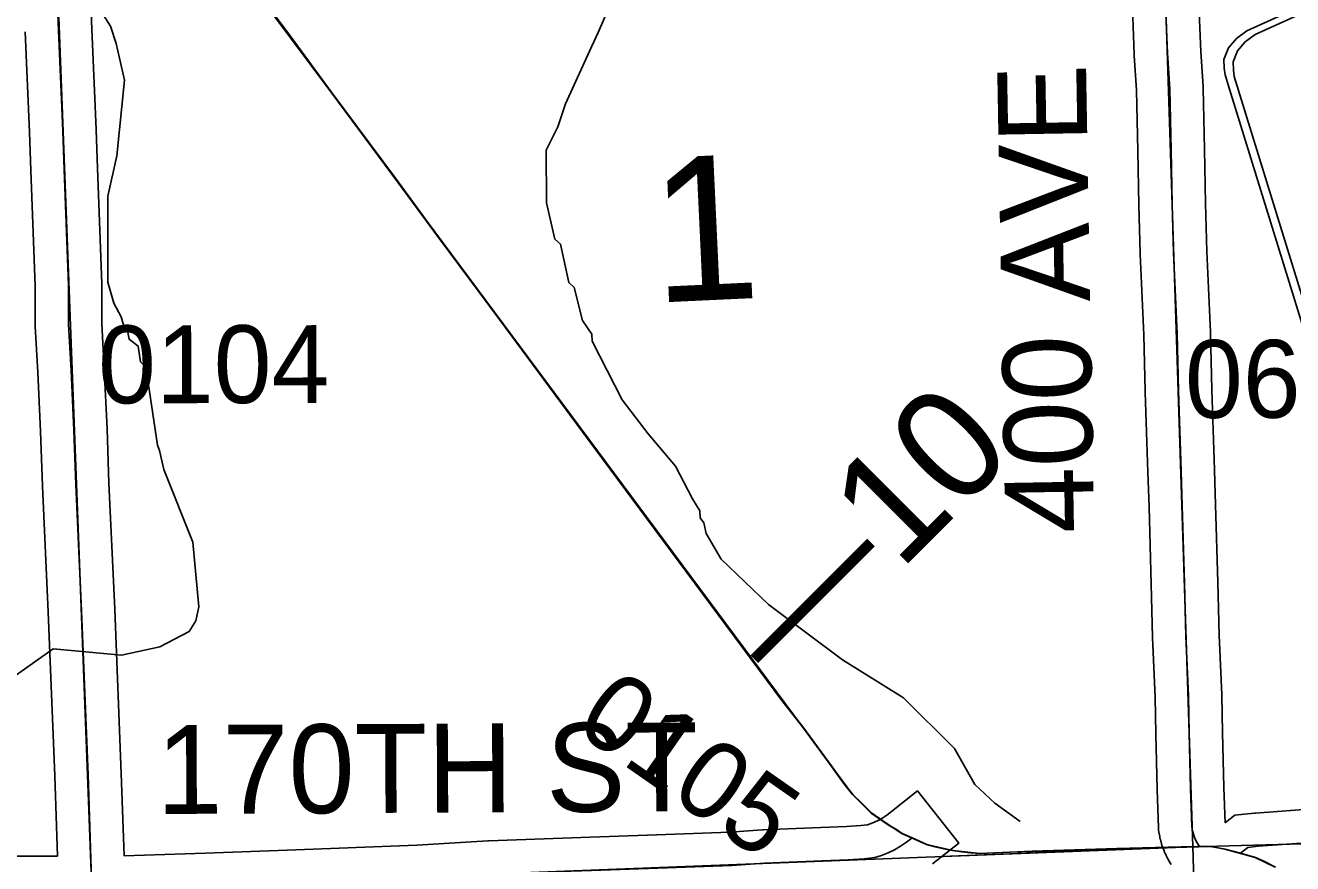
# Model space of a CAD drawing. Extents: x 128.7 to 185.5, y -21.4 to 12.6.
# Drawn here: x 162.971 to 164.112, y -1.683 to -0.929 of the extents above; entities that cross this region are included whole.
import ezdxf

# ---------------------------------------------------------------- set-up
doc = ezdxf.new("R2010")
doc.units = 0
for name, color, linetype in [('tdCoHydroRiver', 7, 'Continuous'), ('tdCoPriCL', 7, 'Continuous'), ('tdCoPrimary', 7, 'Continuous'), ('tdCoPriNonDiv', 7, 'Continuous'), ('tdCoPriNonDivCL', 7, 'Continuous'), ('tdCoSecRdNmbr', 7, 'Continuous'), ('tdCoSecRdTxt', 7, 'Continuous'), ('tdCoSecRteBand', 7, 'Continuous'), ('tdCoSecRteCL', 7, 'Continuous'), ('tdCoSectLine', 7, 'Continuous'), ('tdCoSectLinePart', 7, 'Continuous'), ('tdCoSectNmbr', 7, 'Continuous'), ('tdCoShieldCoRte', 7, 'Continuous'), ('tdCoSurfGravel', 7, 'Continuous'), ('tdCoTwpBndryShd', 7, 'Continuous'), ('tdStHwyPriRefPost1', 7, 'Continuous'), ('tdStHwyPriRefPost5', 7, 'Continuous')]:
    doc.layers.add(name, color=color, linetype=linetype)

msp = doc.modelspace()

# ---------------------------------------------------------------- linework, layer by layer
at = {"layer": 'tdCoHydroRiver'}
for points in [[(163.8668, -1.6453), (163.8441, -1.6287), (163.8261, -1.6121), (163.8075, -1.5796), (163.7616, -1.534), (163.7067, -1.4997), (163.6401, -1.4501), (163.5975, -1.4091), (163.584, -1.3859), (163.5821, -1.3765), (163.5788, -1.3719), (163.5785, -1.3656), (163.5718, -1.3548), (163.5565, -1.3254), (163.5318, -1.2963), (163.5085, -1.2657), (163.4813, -1.213), (163.4811, -1.2067), (163.4727, -1.1944), (163.4653, -1.1647), (163.4604, -1.1601), (163.4528, -1.1257), (163.4479, -1.1211), (163.4403, -1.0883), (163.4401, -1.0409), (163.4504, -1.02), (163.4575, -0.9992), (163.4808, -0.9479), (163.4867, -0.935), (163.5012, -0.9013)], [(163.041, -0.9186), (163.0477, -0.9294), (163.053, -0.9449), (163.0605, -0.9778), (163.0536, -1.0459), (163.0455, -1.0825), (163.0453, -1.1599), (163.0507, -1.1786), (163.0575, -1.191), (163.0593, -1.1972), (163.0626, -1.2003), (163.0645, -1.2112), (163.0727, -1.2173), (163.0748, -1.2314), (163.0797, -1.2359), (163.0902, -1.3066), (163.092, -1.3112), (163.0958, -1.3284), (163.1219, -1.3938), (163.1272, -1.452), (163.1245, -1.4647), (163.1186, -1.4744), (163.0923, -1.488), (163.0578, -1.4956), (162.9961, -1.49), (162.9392, -1.53)]]:
    msp.add_lwpolyline(points, dxfattribs=at)
at = {"layer": 'tdCoPriCL'}
msp.add_lwpolyline([(164.0962, -1.6863), (164.0858, -1.6809), (164.0782, -1.6777), (164.0646, -1.6739), (164.0511, -1.6701), (164.0382, -1.6678), (164.0278, -1.6679), (164.0116, -1.6681), (163.9537, -1.6696), (163.8777, -1.6721), (163.8572, -1.6728), (163.8304, -1.674), (163.8222, -1.6735), (163.8141, -1.6726), (163.8061, -1.6715), (163.7981, -1.6699), (163.7902, -1.6681), (163.7823, -1.6659), (163.769, -1.66), (163.7601, -1.656), (163.7551, -1.6525), (163.7487, -1.6488), (163.7327, -1.6377), (163.7238, -1.6289), (163.7157, -1.621), (163.7085, -1.6121), (163.7032, -1.6043), (163.6708, -1.5601), (163.6521, -1.5363), (163.5244, -1.3642), (163.3979, -1.1935), (163.247, -0.9896), (163.2068, -0.9346), (163.153, -0.8636)], dxfattribs=at)
at = {"layer": 'tdCoPrimary'}
msp.add_line((163.7694, -1.66), (163.7694, -1.66), dxfattribs=at)
msp.add_line((163.7694, -1.66), (163.7694, -1.66), dxfattribs=at)
for points in [[(163.7694, -1.66), (163.7605, -1.656), (163.7555, -1.6525), (163.7491, -1.6488), (163.7432, -1.6447), (163.7331, -1.6377), (163.7242, -1.6289), (163.7161, -1.621), (163.7089, -1.6121), (163.6976, -1.5961), (163.6712, -1.5601), (163.6525, -1.5363), (163.6293, -1.5045), (163.5729, -1.4285), (163.5248, -1.3642), (163.4782, -1.3013), (163.3983, -1.1935), (163.3435, -1.1195), (163.3043, -1.0663), (163.2473, -0.9896), (163.2072, -0.9346), (163.1534, -0.8636), (163.1383, -0.8426), (163.138, -0.8422)], [(163.7694, -1.66), (163.7605, -1.656), (163.7555, -1.6525), (163.7491, -1.6488), (163.7432, -1.6447), (163.7331, -1.6377), (163.7242, -1.6289), (163.7161, -1.621), (163.7089, -1.6121), (163.6976, -1.5961), (163.6712, -1.5601), (163.6525, -1.5363), (163.6293, -1.5045), (163.5729, -1.4285), (163.5248, -1.3642), (163.4782, -1.3013), (163.3983, -1.1935), (163.3435, -1.1195), (163.3043, -1.0663), (163.2473, -0.9896), (163.2072, -0.9346), (163.1534, -0.8636), (163.1383, -0.8426), (163.138, -0.8422)], [(164.0966, -1.6863), (164.0862, -1.6809), (164.0786, -1.6777), (164.065, -1.6739), (164.0514, -1.6701), (164.0386, -1.6678), (164.0282, -1.6679), (164.0269, -1.6679), (164.012, -1.6681), (163.954, -1.6696), (163.8781, -1.6721), (163.8576, -1.6728), (163.8307, -1.674), (163.8226, -1.6735), (163.8145, -1.6726), (163.8065, -1.6715), (163.7985, -1.6699), (163.7905, -1.6681), (163.7826, -1.6659), (163.7694, -1.66), (163.7605, -1.656), (163.7555, -1.6525), (163.7491, -1.6488), (163.7432, -1.6447), (163.7331, -1.6377), (163.7242, -1.6289), (163.7161, -1.621), (163.7089, -1.6121), (163.6976, -1.5961), (163.6712, -1.5601), (163.6525, -1.5363), (163.6293, -1.5045), (163.5729, -1.4285), (163.5248, -1.3642), (163.4782, -1.3013), (163.3983, -1.1935), (163.3435, -1.1195), (163.3043, -1.0663), (163.2473, -0.9896), (163.2072, -0.9346), (163.1534, -0.8636)], [(163.8781, -1.6721), (163.8576, -1.6728), (163.8307, -1.674), (163.8226, -1.6735), (163.8145, -1.6726), (163.8065, -1.6715), (163.7985, -1.6699), (163.7905, -1.6681), (163.7826, -1.6659), (163.7694, -1.66)], [(163.8781, -1.6721), (163.8576, -1.6728), (163.8307, -1.674), (163.8226, -1.6735), (163.8145, -1.6726), (163.8065, -1.6715), (163.7985, -1.6699), (163.7905, -1.6681), (163.7826, -1.6659), (163.7694, -1.66)], [(164.065, -1.6739), (164.0514, -1.6701), (164.0386, -1.6678), (164.0282, -1.6679), (164.0269, -1.6679), (164.012, -1.6681), (163.954, -1.6696), (163.8781, -1.6721)], [(164.065, -1.6739), (164.0514, -1.6701), (164.0386, -1.6678), (164.0282, -1.6679), (164.0269, -1.6679), (164.012, -1.6681), (163.954, -1.6696), (163.8781, -1.6721)], [(164.0966, -1.6863), (164.0862, -1.6809), (164.0786, -1.6777), (164.065, -1.6739)], [(164.0966, -1.6863), (164.0862, -1.6809), (164.0786, -1.6777), (164.065, -1.6739)]]:
    msp.add_lwpolyline(points, dxfattribs=at)
at = {"layer": 'tdCoPriNonDiv'}
msp.add_lwpolyline([(162.9483, -0.721), (163.0455, -0.7657), (163.0739, -0.7827), (163.0985, -0.8007), (163.119, -0.8207), (163.138, -0.8426), (163.153, -0.8636), (163.247, -0.9896), (163.6708, -1.5601), (163.7157, -1.621), (163.7327, -1.6377), (163.7601, -1.656), (163.7823, -1.6659), (163.8061, -1.6715), (163.8304, -1.674), (163.8572, -1.6728), (164.0382, -1.6678), (164.0511, -1.6701), (164.0782, -1.6777), (164.0962, -1.6863)], dxfattribs=at)
at = {"layer": 'tdCoPriNonDivCL'}
msp.add_lwpolyline([(164.0962, -1.6863), (164.0858, -1.6809), (164.0782, -1.6777), (164.0646, -1.6739), (164.0511, -1.6701), (164.0382, -1.6678), (164.0278, -1.6679), (164.0265, -1.6679), (164.0116, -1.6681), (163.9537, -1.6696), (163.8777, -1.6721), (163.8572, -1.6728), (163.8304, -1.674), (163.8222, -1.6735), (163.8141, -1.6726), (163.8061, -1.6715), (163.7981, -1.6699), (163.7902, -1.6681), (163.7823, -1.6659), (163.769, -1.66), (163.769, -1.66), (163.7601, -1.656), (163.7551, -1.6525), (163.7487, -1.6488), (163.7428, -1.6447), (163.7327, -1.6377), (163.7238, -1.6289), (163.7157, -1.621), (163.7085, -1.6121), (163.7031, -1.6044), (163.6972, -1.5961), (163.6708, -1.5601), (163.6521, -1.5363), (163.629, -1.5045), (163.5725, -1.4285), (163.5244, -1.3642), (163.4778, -1.3013), (163.3979, -1.1935), (163.3431, -1.1195), (163.3039, -1.0663), (163.247, -0.9896), (163.2068, -0.9346), (163.153, -0.8636)], dxfattribs=at)
msp.add_lwpolyline([(164.0962, -1.6863), (164.0858, -1.6809), (164.0782, -1.6777), (164.0646, -1.6739), (164.0511, -1.6701), (164.0382, -1.6678), (164.0278, -1.6679), (164.0265, -1.6679), (164.0116, -1.6681), (163.9537, -1.6696), (163.8777, -1.6721), (163.8572, -1.6728), (163.8304, -1.674), (163.8222, -1.6735), (163.8141, -1.6726), (163.8061, -1.6715), (163.7981, -1.6699), (163.7902, -1.6681), (163.7823, -1.6659), (163.769, -1.66), (163.769, -1.66), (163.7601, -1.656), (163.7551, -1.6525), (163.7487, -1.6488), (163.7428, -1.6447), (163.7327, -1.6377), (163.7238, -1.6289), (163.7157, -1.621), (163.7085, -1.6121), (163.7031, -1.6044), (163.6972, -1.5961), (163.6708, -1.5601), (163.6521, -1.5363), (163.629, -1.5045), (163.5725, -1.4285), (163.5244, -1.3642), (163.4778, -1.3013), (163.3979, -1.1935), (163.3431, -1.1195), (163.3039, -1.0663), (163.247, -0.9896), (163.2068, -0.9346), (163.153, -0.8636)], dxfattribs=at)
at = {"layer": 'tdCoSecRteBand'}
for points in [[(163.026, -0.8083), (163.0309, -0.9319), (163.0348, -1.0223), (163.0349, -1.0224), (163.0349, -1.0226), (163.0361, -1.0571), (163.04, -1.1613), (163.0401, -1.1619), (163.0401, -1.1625), (163.0401, -1.1972), (163.0422, -1.2378), (163.0422, -1.2379), (163.0422, -1.238), (163.0447, -1.2915), (163.0447, -1.2917), (163.0447, -1.2919), (163.0464, -1.3408), (163.0516, -1.4543), (163.0516, -1.4544), (163.0516, -1.4545), (163.0575, -1.602), (163.0575, -1.6021), (163.0575, -1.6021), (163.06, -1.6761), (163.1334, -1.6737), (163.207, -1.6711), (163.3235, -1.6667), (163.3876, -1.6626), (163.388, -1.6626), (163.3884, -1.6626), (163.4797, -1.6595), (163.5396, -1.6573), (163.6055, -1.6548), (163.6347, -1.6529), (163.6351, -1.6529), (163.6355, -1.6528), (163.6873, -1.6508), (163.6873, -1.6508), (163.6873, -1.6508), (163.7103, -1.6498), (163.7233, -1.649), (163.7293, -1.6483), (163.7318, -1.6475), (163.7357, -1.6459), (163.7395, -1.6441), (163.7432, -1.642), (163.7466, -1.6397), (163.7508, -1.6364), (163.7743, -1.6178), (163.8115, -1.6649), (163.7879, -1.6835)], [(164.0027, -1.6839), (164.0007, -1.6806), (163.9999, -1.6793), (163.9992, -1.678), (163.9975, -1.6745), (163.9968, -1.6732), (163.9963, -1.6718), (163.9949, -1.6682), (163.9944, -1.6668), (163.994, -1.6654), (163.993, -1.6616), (163.9926, -1.6602), (163.9924, -1.6587), (163.9917, -1.6549), (163.9914, -1.653), (163.9914, -1.651), (163.9902, -1.6165), (163.9902, -1.6164), (163.9902, -1.6163), (163.9889, -1.5666), (163.9889, -1.5665), (163.9889, -1.5663), (163.9883, -1.5334), (163.986, -1.4798), (163.986, -1.4795), (163.986, -1.4793), (163.9847, -1.4316), (163.9828, -1.3619), (163.9818, -1.3309), (163.9792, -1.2588), (163.9792, -1.2586), (163.9792, -1.2583), (163.9781, -1.2071), (163.9747, -1.1347), (163.9747, -1.1344), (163.9747, -1.134), (163.9737, -1.0905), (163.9737, -1.0904), (163.9737, -1.0904), (163.9726, -1.0415), (163.9726, -1.0415), (163.9726, -1.0415), (163.9715, -0.987), (163.9694, -0.9557), (163.9693, -0.9553), (163.9693, -0.9548), (163.9675, -0.9042)], [(164.0274, -0.9021), (164.0293, -0.9522), (164.0314, -0.9836), (164.0314, -0.9843), (164.0315, -0.985), (164.0326, -1.0402), (164.0337, -1.0891), (164.0347, -1.1323), (164.0381, -1.2047), (164.0381, -1.205), (164.0381, -1.2054), (164.0392, -1.2568), (164.0418, -1.3288), (164.0418, -1.3288), (164.0418, -1.3289), (164.0427, -1.3601), (164.0427, -1.3601), (164.0427, -1.3601), (164.0447, -1.4299), (164.0447, -1.43), (164.0447, -1.43), (164.046, -1.4775), (164.0483, -1.5312), (164.0483, -1.5316), (164.0483, -1.532), (164.0489, -1.5652), (164.0501, -1.6146), (164.0512, -1.6465)], [(162.9164, -1.6766), (162.9889, -1.6765), (162.9889, -1.6765), (162.9889, -1.6765), (163, -1.6765), (162.9976, -1.6043), (162.9917, -1.457), (162.9865, -1.3434), (162.9865, -1.3432), (162.9865, -1.3431), (162.9848, -1.2941), (162.9823, -1.2409), (162.9801, -1.1996), (162.9801, -1.1988), (162.9801, -1.198), (162.9801, -1.163), (162.9761, -1.0593), (162.9761, -1.0593), (162.9761, -1.0592), (162.9749, -1.0248), (162.971, -0.9344)], [(164.0512, -1.6465), (164.0532, -1.645), (164.06, -1.6397), (164.0685, -1.6387), (164.0777, -1.6378), (164.0782, -1.6377), (164.0787, -1.6377), (164.1221, -1.6345), (164.1229, -1.6344), (164.1238, -1.6344), (164.1685, -1.6336), (164.3711, -1.6285), (164.3712, -1.6285), (164.3713, -1.6285), (164.5635, -1.6246), (164.7031, -1.6201), (164.7032, -1.6201), (164.7033, -1.6201), (164.8724, -1.6159)]]:
    msp.add_lwpolyline(points, dxfattribs=at)
at = {"layer": 'tdCoSecRteCL'}
for points in [[(163.0315, -1.7066), (163.0308, -1.6979), (163.0276, -1.6032), (163.0216, -1.4557), (163.0165, -1.342), (163.0147, -1.2929), (163.0123, -1.2394), (163.0101, -1.198), (163.0101, -1.1625), (163.0061, -1.0582), (163.0049, -1.0236), (163.0009, -0.9331), (162.996, -0.8093), (162.9943, -0.7531), (162.9942, -0.7418), (162.994, -0.7169), (162.9932, -0.6989)], [(164.0282, -1.6679), (164.0261, -1.6646), (164.0244, -1.6612), (164.023, -1.6576), (164.022, -1.6538), (164.0213, -1.65), (164.0202, -1.6155), (164.0189, -1.5658), (164.0183, -1.5325), (164.016, -1.4785), (164.0147, -1.4308), (164.0127, -1.361), (164.0118, -1.3298), (164.0092, -1.2577), (164.0081, -1.206), (164.0047, -1.1333), (164.0037, -1.0897), (164.0026, -1.0409), (164.0015, -0.9856), (163.9993, -0.9537), (163.9974, -0.9031)], [(164.065, -1.6739), (164.0718, -1.6686), (164.0809, -1.6676), (164.1243, -1.6644), (164.1692, -1.6636), (164.3719, -1.6585), (164.5643, -1.6546), (164.7041, -1.6501), (164.8733, -1.6459), (165.0199, -1.6408)], [(163.0315, -1.7066), (163.0431, -1.7066), (163.1344, -1.7037), (163.2081, -1.7011), (163.325, -1.6967), (163.3895, -1.6925), (163.4807, -1.6894), (163.5407, -1.6873), (163.6071, -1.6848), (163.6367, -1.6828), (163.6885, -1.6807), (163.7118, -1.6798), (163.7262, -1.6789), (163.7358, -1.6777), (163.7419, -1.6758), (163.7478, -1.6734), (163.7535, -1.6707), (163.7591, -1.6675), (163.7643, -1.6639), (163.7694, -1.66)]]:
    msp.add_lwpolyline(points, dxfattribs=at)
at = {"layer": 'tdCoSectLine'}
for points in [[(163.9902, -0.6705), (164.0221, -1.668)], [(162.9929, -0.6989), (163.0311, -1.7066)], [(164.0221, -1.668), (165.0195, -1.6408)], [(163.0311, -1.7066), (164.0221, -1.668)], [(164.0221, -1.668), (164.0518, -2.6646)]]:
    msp.add_lwpolyline(points, dxfattribs=at)
at = {"layer": 'tdCoSectLinePart'}
msp.add_lwpolyline([(163.796, -1.6768), (163.9952, -1.669)], dxfattribs=at)
at = {"layer": 'tdCoShieldCoRte'}
for points in [[(164.1422, -1.2675), (164.0553, -0.9861), (164.0512, -0.973), (164.0504, -0.9671), (164.0502, -0.9593), (164.0543, -0.9489), (164.0614, -0.9403), (164.0709, -0.9335), (164.2369, -0.8582), (164.2444, -0.8564), (164.2548, -0.8553), (164.2652, -0.8561), (164.2728, -0.8576), (164.4413, -0.927), (164.451, -0.9335), (164.4584, -0.9419), (164.4628, -0.9521), (164.4629, -0.9599), (164.4623, -0.9658), (164.4587, -0.979), (164.3817, -1.2633)], [(164.1479, -1.2611), (164.0634, -0.9872), (164.0595, -0.9747), (164.0587, -0.969), (164.0585, -0.9615), (164.0624, -0.9515), (164.0693, -0.9433), (164.0784, -0.9367), (164.2377, -0.8645), (164.2449, -0.8628), (164.2549, -0.8617), (164.2649, -0.8624), (164.2721, -0.8639), (164.4339, -0.9305), (164.4432, -0.9367), (164.4503, -0.9448), (164.4546, -0.9546), (164.4547, -0.9621), (164.4541, -0.9678), (164.4506, -0.9805), (164.3757, -1.2571)]]:
    msp.add_lwpolyline(points, close=True, dxfattribs=at)
at = {"layer": 'tdCoSurfGravel'}
for points in [[(163.0308, -1.6979), (163.0276, -1.6032), (163.0216, -1.4557), (163.0165, -1.342), (163.0147, -1.2929), (163.0123, -1.2394), (163.0101, -1.198), (163.0101, -1.1625), (163.0061, -1.0582), (163.0049, -1.0236), (163.0009, -0.9331), (162.996, -0.8093), (162.9943, -0.7531), (162.9942, -0.7418)], [(164.0282, -1.6679), (164.0261, -1.6646), (164.0244, -1.6612), (164.023, -1.6576), (164.022, -1.6538), (164.0213, -1.65), (164.0202, -1.6155), (164.0189, -1.5658), (164.0183, -1.5325), (164.016, -1.4785), (164.0147, -1.4308), (164.0127, -1.361), (164.0118, -1.3298), (164.0092, -1.2577), (164.0081, -1.206), (164.0047, -1.1333), (164.0037, -1.0897), (164.0026, -1.0409), (164.0015, -0.9856), (163.9993, -0.9537), (163.9974, -0.9031)], [(164.065, -1.6739), (164.0718, -1.6686), (164.0809, -1.6676), (164.1243, -1.6644), (164.1692, -1.6636), (164.3719, -1.6585), (164.5643, -1.6546), (164.7041, -1.6501), (164.8733, -1.6459)], [(163.6071, -1.6848), (163.6367, -1.6828), (163.6885, -1.6807), (163.7118, -1.6798), (163.7262, -1.6789), (163.7358, -1.6777), (163.7419, -1.6758), (163.7478, -1.6734), (163.7535, -1.6707), (163.7591, -1.6675), (163.7643, -1.6639), (163.7694, -1.66)]]:
    msp.add_lwpolyline(points, dxfattribs=at)
at = {"layer": 'tdCoTwpBndryShd'}
msp.add_lwpolyline([(163.7394, 5.3616), (163.7858, 4.3407), (163.8315, 3.3357), (163.8656, 2.3305), (163.9202, 1.3297), (163.9564, 0.327), (163.9902, -0.6705), (164.0221, -1.668), (164.0518, -2.6646), (164.0817, -3.662), (164.1165, -4.6621), (164.1488, -5.6606), (164.1891, -6.6619), (164.2242, -7.6615), (164.2596, -8.6641), (163.247, -8.6922), (162.2462, -8.7266)], dxfattribs=at)

# ---------------------------------------------------------------- texts
at = {"layer": 'tdCoSecRdNmbr'}
for s, rotation, p in [('0104', 0.1229, (163.0367, -1.2689)), ('0602', 0.1237, (164.0152, -1.282)), ('0105', 325.1231, (163.4639, -1.5626))]:
    msp.add_text(s, height=0.07, rotation=rotation, dxfattribs=at).set_placement(p)
at = {"layer": 'tdCoSecRdTxt'}
for s, rotation, p in [('400 AVE', 91, (163.9334, -1.3852)), ('170TH ST', 0.292, (163.0893, -1.6386))]:
    msp.add_text(s, height=0.08, rotation=rotation, dxfattribs=at).set_placement(p)
at = {"layer": 'tdCoSectNmbr'}
msp.add_text('1', height=0.13, rotation=2.6757, dxfattribs=at).set_placement((163.5375, -1.1783))
at = {"layer": 'tdStHwyPriRefPost1'}
msp.add_text('‒‒10', height=0.1, rotation=45, dxfattribs=at).set_placement((163.6535, -1.5253))
at = {"layer": 'tdStHwyPriRefPost5'}
msp.add_text('‒‒10', height=0.1, rotation=45, dxfattribs=at).set_placement((163.6535, -1.5253))

doc.saveas('drawing.dxf')
